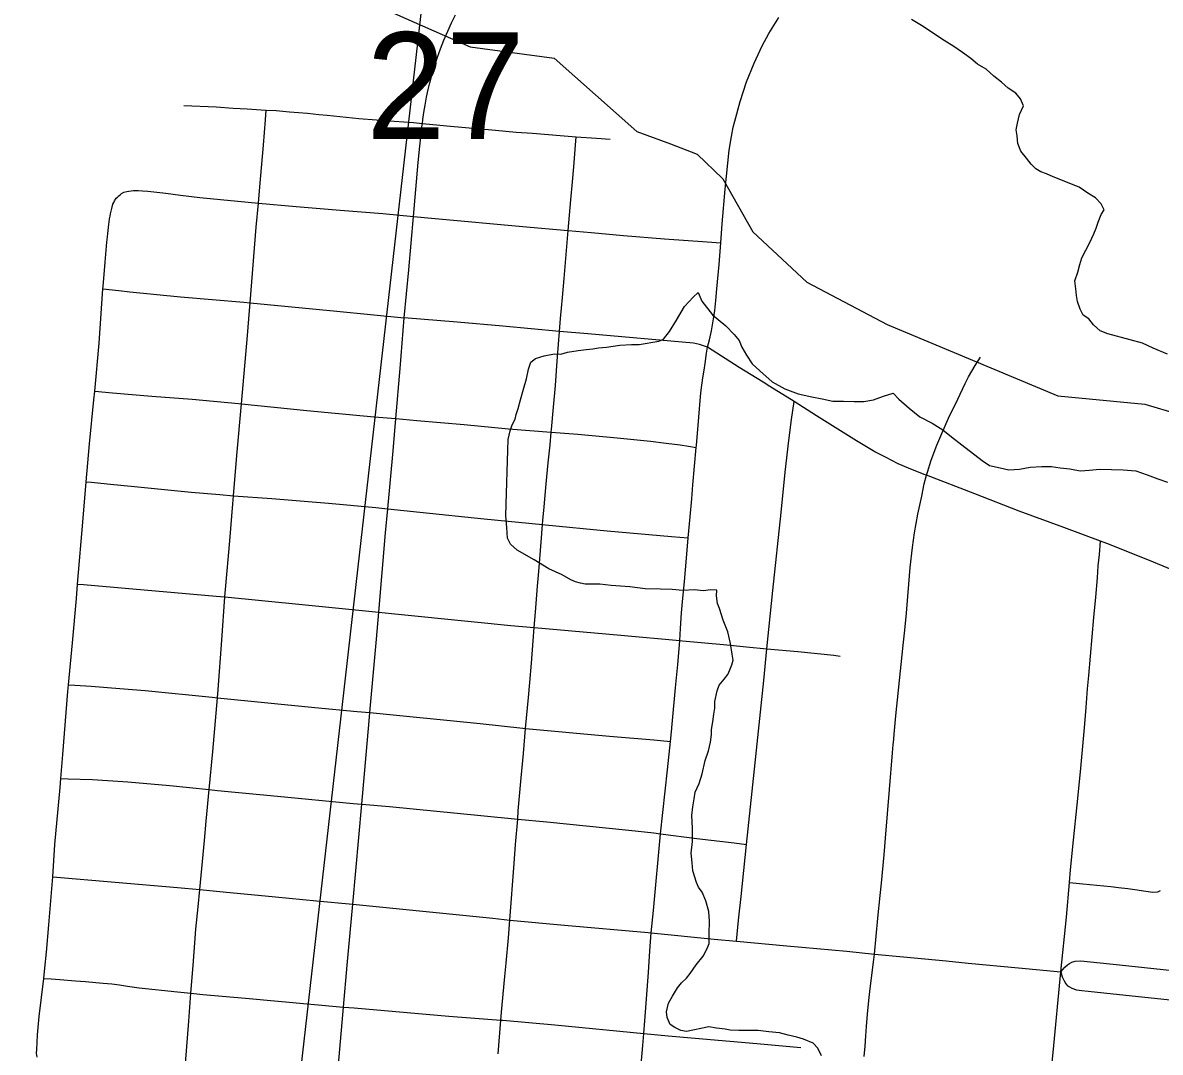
# Model space of a CAD drawing. Extents: x 0 to 1134, y 0 to 440.
# Drawn here: x 835.4731 to 835.9193, y 355.9687 to 356.3725 of the extents above; entities that cross this region are included whole.
import ezdxf

# ---------------------------------------------------------------- set-up
doc = ezdxf.new("R2010")
doc.units = 0
for name, color, linetype in [('GM_X_City_Street', 7, 'Continuous'), ('GM_X_County_Road', 7, 'Continuous'), ('GM_X_Minor_River', 7, 'Continuous'), ('GM_X_Rail_Line', 7, 'Continuous'), ('GM_X_Section_Text', 7, 'Continuous'), ('GM_X_State_Route', 7, 'Continuous')]:
    doc.layers.add(name, color=color, linetype=linetype)

msp = doc.modelspace()

# ---------------------------------------------------------------- linework, layer by layer
at = {"layer": 'GM_X_City_Street'}
for points in [[(835.71962, 356.01549), (835.72052, 356.02432), (835.72322, 356.0544), (835.72601, 356.07949), (835.72717, 356.09057), (835.72756, 356.0943), (835.72786, 356.09737), (835.72911, 356.11155), (835.73003, 356.12075), (835.73053, 356.12691), (835.73077, 356.13019), (835.73112, 356.13491), (835.73154, 356.14107), (835.73191, 356.14535), (835.73268, 356.1533), (835.73348, 356.1625), (835.73415, 356.1704), (835.73485, 356.17863), (835.73549, 356.18574), (835.73598, 356.19125), (835.73725, 356.20592), (835.73732, 356.20668), (835.73825, 356.21781), (835.73896, 356.22583), (835.73924, 356.22844), (835.73984, 356.23315), (835.74032, 356.23625), (835.74071, 356.23889), (835.74129, 356.2429), (835.74174, 356.24524), (835.74247, 356.24817), (835.74326, 356.25165), (835.74413, 356.25716), (835.74452, 356.25969), (835.74497, 356.2636), (835.7454, 356.26809), (835.74628, 356.27766), (835.7469, 356.28619), (835.74745, 356.29358), (835.74862, 356.30728), (835.75015, 356.32247), (835.75106, 356.32792), (835.75179, 356.33153), (835.75235, 356.33391), (835.7545, 356.34164), (835.75704, 356.34926), (835.75999, 356.35671), (835.76308, 356.36342), (835.7657, 356.36829), (835.76966, 356.37451)], [(835.53623, 356.34007), (835.54897, 356.33947), (835.55555, 356.33904), (835.5611, 356.3387), (835.56666, 356.33836), (835.5686, 356.33825), (835.57247, 356.33802), (835.57777, 356.33759), (835.58478, 356.33699), (835.58922, 356.33656), (835.59251, 356.3362), (835.60486, 356.33498), (835.61878, 356.33391), (835.6263, 356.33332), (835.62984, 356.33296), (835.63949, 356.33201), (835.65856, 356.33042), (835.66664, 356.32964), (835.673, 356.32914), (835.6902, 356.32775), (835.69817, 356.32717), (835.70347, 356.32682)], [(835.54259, 356.03248), (835.54437, 356.05174), (835.54508, 356.05929), (835.54624, 356.07168), (835.54765, 356.08667), (835.54944, 356.10773), (835.54972, 356.11102), (835.55116, 356.1303), (835.55241, 356.14727), (835.55262, 356.15013), (835.55432, 356.16931), (835.55551, 356.18382), (835.55576, 356.18699), (835.55706, 356.20276), (835.55882, 356.22303), (835.56129, 356.24976), (835.56201, 356.25962), (835.56226, 356.26268), (835.56467, 356.29231), (835.56553, 356.30177), (835.5661, 356.30814), (835.56751, 356.32451), (835.5683, 356.33441), (835.5686, 356.33825)], [(835.66413, 356.02047), (835.66585, 356.04273), (835.66639, 356.05022), (835.66722, 356.06014), (835.66747, 356.0633), (835.66865, 356.07629), (835.66946, 356.08586), (835.67034, 356.0957), (835.67144, 356.10778), (835.67201, 356.11374), (835.67261, 356.12123), (835.67334, 356.13007), (835.67374, 356.13525), (835.6742, 356.14125), (835.67505, 356.15145), (835.6755, 356.15722), (835.6764, 356.16877), (835.67699, 356.17565), (835.67713, 356.17725), (835.67761, 356.18264), (835.67839, 356.19169), (835.6792, 356.19981), (835.67993, 356.20694), (835.68037, 356.2119), (835.68047, 356.21298), (835.68127, 356.22173), (835.682, 356.23021), (835.68272, 356.23978), (835.68326, 356.24646), (835.68366, 356.25143), (835.68406, 356.25647), (835.68444, 356.26053), (835.6848, 356.26477), (835.68543, 356.27219), (835.68649, 356.28471), (835.68705, 356.29098), (835.68759, 356.29707), (835.68813, 356.30303), (835.68877, 356.31007), (835.68922, 356.31593), (835.68994, 356.32451), (835.6902, 356.32775)], [(835.48482, 356.0375), (835.4857, 356.05011), (835.48769, 356.0725), (835.488, 356.07602), (835.48885, 356.08545), (835.49082, 356.11013), (835.49106, 356.11279), (835.49255, 356.1293), (835.49414, 356.14662), (835.49461, 356.15233), (835.49674, 356.17819), (835.49799, 356.19247), (835.49929, 356.20727), (835.501, 356.22458), (835.5013, 356.22793), (835.50301, 356.24682), (835.50454, 356.26817), (835.5046, 356.26902), (835.50541, 356.27864), (835.50611, 356.28647), (835.5063, 356.2885), (835.50644, 356.28988), (835.50658, 356.29103), (835.50672, 356.29221), (835.50687, 356.29344), (835.50698, 356.29425), (835.50716, 356.29563), (835.50733, 356.29661), (835.50753, 356.29758), (835.50801, 356.2997), (835.50847, 356.30139), (835.50874, 356.30205), (835.50906, 356.3027), (835.50978, 356.30363), (835.51024, 356.30413), (835.51075, 356.30464)], [(835.51075, 356.30464), (835.51125, 356.30506), (835.51186, 356.30549), (835.51272, 356.306), (835.51394, 356.30636), (835.51465, 356.30646), (835.51646, 356.30664), (835.51831, 356.30669), (835.52, 356.30661), (835.52213, 356.30642), (835.52921, 356.30559), (835.53492, 356.30483), (835.54248, 356.30401), (835.56553, 356.30177), (835.58028, 356.3004), (835.59762, 356.29892), (835.61435, 356.29764), (835.62634, 356.29651), (835.63346, 356.29584), (835.67062, 356.29251), (835.68542, 356.29113), (835.68705, 356.29098), (835.69601, 356.29018), (835.7088, 356.28907), (835.72478, 356.28779), (835.74159, 356.28657), (835.7469, 356.28619)], [(835.50454, 356.26817), (835.5108, 356.26746), (835.51514, 356.26697), (835.53497, 356.26505), (835.55977, 356.26293), (835.56226, 356.26268), (835.59627, 356.25934), (835.6227, 356.25673)], [(835.80716, 356.00719), (835.80857, 356.0212), (835.80944, 356.03018), (835.80989, 356.03499), (835.811, 356.04605), (835.81154, 356.05268), (835.81307, 356.07175), (835.8143, 356.08613), (835.81456, 356.08921), (835.81476, 356.09141), (835.81494, 356.09347), (835.81562, 356.10059), (835.81661, 356.11076), (835.8184, 356.12834), (835.81909, 356.13417), (835.81972, 356.14091), (835.82119, 356.15885), (835.82206, 356.16671), (835.82294, 356.17236), (835.8242, 356.17968), (835.82571, 356.18682), (835.82668, 356.19166), (835.82761, 356.195), (835.82794, 356.19619), (835.82939, 356.20097), (835.83165, 356.20681), (835.8336, 356.21144), (835.83624, 356.21738), (835.83987, 356.22485), (835.84272, 356.231), (835.84405, 356.23364), (835.84668, 356.23804), (835.84876, 356.24135)], [(835.5013, 356.22793), (835.50825, 356.22735), (835.52369, 356.22606), (835.5395, 356.22481), (835.55769, 356.22314), (835.55882, 356.22303), (835.58451, 356.22044), (835.61098, 356.21793), (835.61942, 356.21723), (835.6277, 356.21653), (835.64628, 356.2149), (835.6636, 356.21324), (835.68037, 356.2119), (835.69085, 356.21107), (835.70631, 356.20968), (835.71936, 356.20838), (835.72549, 356.20765), (835.731, 356.20692), (835.73422, 356.2064), (835.73725, 356.20592)], [(835.75302, 356.01219), (835.75389, 356.02051), (835.75487, 356.02978), (835.75701, 356.05017), (835.76013, 356.07977), (835.76373, 356.1145), (835.76499, 356.12695), (835.76732, 356.14981), (835.77061, 356.1804), (835.77218, 356.19619), (835.77353, 356.20868), (835.77465, 356.21689), (835.77562, 356.22393)], [(835.49799, 356.19247), (835.49999, 356.19227), (835.50623, 356.19165), (835.51822, 356.19046), (835.5287, 356.18938), (835.5392, 356.18836), (835.55032, 356.1874), (835.55576, 356.18699), (835.57074, 356.18585), (835.593, 356.18401), (835.61153, 356.1823), (835.61627, 356.18181), (835.62881, 356.18052), (835.65411, 356.17792), (835.67699, 356.17565), (835.67819, 356.17553), (835.70228, 356.17323), (835.72762, 356.17098), (835.73415, 356.1704)], [(835.88034, 356.00015), (835.88246, 356.02168), (835.88364, 356.03521), (835.88408, 356.04016), (835.88522, 356.0518), (835.88666, 356.06576), (835.88802, 356.07861), (835.88957, 356.09595), (835.89023, 356.10386), (835.8908, 356.11118), (835.8913, 356.11645), (835.89324, 356.13924), (835.89401, 356.14724), (835.89467, 356.15482), (835.895, 356.15951), (835.89541, 356.16388), (835.89591, 356.16915)], [(835.49461, 356.15233), (835.49688, 356.15214), (835.54897, 356.1476), (835.55241, 356.14727), (835.58264, 356.14434), (835.61279, 356.1413), (835.61768, 356.14081), (835.65022, 356.13748), (835.66448, 356.13607), (835.67374, 356.13525), (835.68255, 356.13446), (835.70771, 356.13228), (835.73077, 356.13019), (835.73191, 356.13009), (835.74798, 356.12859), (835.75699, 356.12771), (835.76499, 356.12695), (835.77716, 356.12584), (835.79127, 356.12442), (835.79374, 356.12408)], [(835.49106, 356.11279), (835.49355, 356.11263), (835.49989, 356.11222), (835.51112, 356.11138), (835.5211, 356.11055), (835.54742, 356.10793), (835.54944, 356.10773), (835.58761, 356.10386), (835.60432, 356.10237), (835.60927, 356.10189), (835.65257, 356.09764), (835.66924, 356.0958), (835.67034, 356.0957), (835.70328, 356.09266), (835.72062, 356.09115), (835.72717, 356.09057)], [(835.488, 356.07602), (835.49084, 356.07593), (835.50041, 356.07562), (835.51434, 356.07479), (835.53077, 356.07333), (835.54624, 356.07168), (835.5495, 356.07134), (835.57299, 356.06906), (835.60266, 356.06628), (835.60603, 356.066), (835.61689, 356.06509), (835.65273, 356.06154), (835.66722, 356.06014), (835.67869, 356.05904), (835.71082, 356.05584), (835.72069, 356.05473), (835.72322, 356.0544), (835.73745, 356.05254), (835.7521, 356.05077), (835.75701, 356.05017)], [(835.47868, 355.9668), (835.47853, 355.96832), (835.4786, 355.96968), (835.47869, 355.97258), (835.47886, 355.97555), (835.47956, 355.98273), (835.48129, 355.9976), (835.48175, 356.00166), (835.48237, 356.00797), (835.48329, 356.01858), (835.48482, 356.0375)], [(835.48482, 356.0375), (835.53382, 356.03333), (835.54259, 356.03248), (835.55174, 356.03159), (835.57224, 356.02964), (835.58824, 356.02808), (835.6025, 356.02676)], [(835.88364, 356.03521), (835.88889, 356.03475), (835.89443, 356.03426), (835.89995, 356.03367), (835.90296, 356.03331), (835.90663, 356.0329), (835.9103, 356.03235), (835.91272, 356.03193), (835.91644, 356.03146), (835.91828, 356.03162), (835.91943, 356.03207)], [(835.53616, 355.9549), (835.53651, 355.95927), (835.5382, 355.98091), (835.53904, 355.99181), (835.53987, 356.00264), (835.54099, 356.01694), (835.54189, 356.02564), (835.54259, 356.03248)], [(835.65959, 355.96802), (835.66062, 355.98127), (835.66097, 355.98589), (835.66151, 355.99148), (835.66224, 355.99842), (835.66275, 356.00366), (835.66356, 356.01353), (835.66413, 356.02047)], [(835.71332, 355.93749), (835.71375, 355.94248), (835.71445, 355.95049), (835.71633, 355.97135), (835.7167, 355.97606), (835.71708, 355.98099), (835.71854, 356), (835.71912, 356.00839), (835.71962, 356.01549)], [(835.80319, 355.96695), (835.80354, 355.9711), (835.80382, 355.97514), (835.80404, 355.97876), (835.80437, 355.98206), (835.80459, 355.98503), (835.80514, 355.99009), (835.80552, 355.99366), (835.8069, 356.00504), (835.80716, 356.00719)], [(835.86645, 355.84369), (835.86699, 355.84986), (835.868, 355.86148), (835.86901, 355.87313), (835.8698, 355.88104), (835.87041, 355.88718), (835.87182, 355.90229), (835.87308, 355.91786), (835.87376, 355.92594), (835.87442, 355.93352), (835.87495, 355.94053), (835.87526, 355.94543), (835.87574, 355.95122), (835.8764, 355.95895), (835.87694, 355.96475), (835.8773, 355.96851), (835.88034, 356.00015)], [(835.48129, 355.9976), (835.48419, 355.99743), (835.48765, 355.99718), (835.49378, 355.99672), (835.49771, 355.99644), (835.50173, 355.99608), (835.50466, 355.9958), (835.50804, 355.99544), (835.51097, 355.99507), (835.51417, 355.99462), (835.51874, 355.99398), (835.53381, 355.99234), (835.53904, 355.99181), (835.5437, 355.99133), (835.56042, 355.98983), (835.59887, 355.98641), (835.60313, 355.98603), (835.64028, 355.98286), (835.66062, 355.98127), (835.66135, 355.98122), (835.68176, 355.97944), (835.7167, 355.97606), (835.7263, 355.97513), (835.76098, 355.97205), (835.77831, 355.97053)]]:
    msp.add_lwpolyline(points, dxfattribs=at)
at = {"layer": 'GM_X_County_Road'}
for points in [[(835.6025, 356.02676), (835.61036, 356.02601), (835.65752, 356.02125), (835.66413, 356.02047)], [(835.66413, 356.02047), (835.68555, 356.01847), (835.71836, 356.01562), (835.71962, 356.01549)], [(835.71962, 356.01549), (835.74433, 356.013), (835.75302, 356.01219)], [(835.75302, 356.01219), (835.77278, 356.01038), (835.79631, 356.00825), (835.80716, 356.00719)], [(835.80716, 356.00719), (835.81857, 356.00609), (835.83527, 356.00453), (835.84392, 356.00358), (835.86373, 356.00175), (835.88034, 356.00015)], [(835.88034, 356.00015), (835.88116, 356.00128), (835.88187, 356.00204), (835.88289, 356.00292), (835.88373, 356.00352), (835.88466, 356.00402), (835.88596, 356.00445), (835.88815, 356.00453), (835.90325, 356.00289), (835.93019, 356.00003), (835.94998, 355.99793), (835.95454, 355.99744)], [(835.88034, 356.00015), (835.88077, 355.99824), (835.88154, 355.99662), (835.8822, 355.99552), (835.88296, 355.99474), (835.88368, 355.99427), (835.88464, 355.99379), (835.88647, 355.99313), (835.88854, 355.99283), (835.89095, 355.9926), (835.89716, 355.99201), (835.9107, 355.99048), (835.92941, 355.98851), (835.94879, 355.98644)]]:
    msp.add_lwpolyline(points, dxfattribs=at)
at = {"layer": 'GM_X_Minor_River'}
for points in [[(835.56979, 356.3859), (835.60463, 356.38253), (835.64862, 356.36304), (835.68153, 356.35857), (835.71396, 356.32981), (835.72714, 356.32499), (835.73768, 356.32098), (835.74773, 356.31128), (835.75945, 356.29053), (835.78068, 356.27073), (835.81221, 356.25414), (835.87917, 356.2262), (835.91325, 356.22285), (835.97924, 356.20329)], [(835.92216, 356.2425), (835.9165, 356.24487), (835.91236, 356.24684), (835.90744, 356.24806), (835.89875, 356.25048), (835.89573, 356.25167), (835.89311, 356.25399), (835.89125, 356.2563), (835.889, 356.25786), (835.88789, 356.26015), (835.88681, 356.26321), (835.88646, 356.2655), (835.88612, 356.26817), (835.88579, 356.27121), (835.88699, 356.27461), (835.88779, 356.27764), (835.88859, 356.28029), (835.89016, 356.2833), (835.89173, 356.28632), (835.8933, 356.28971), (835.8941, 356.29198), (835.89489, 356.29425), (835.89608, 356.29727), (835.89725, 356.29915), (835.89614, 356.30144), (835.8939, 356.30376), (835.8909, 356.30571), (835.88752, 356.30804), (835.87733, 356.31201), (835.87469, 356.31319), (835.87243, 356.31399), (835.87055, 356.31516), (835.86868, 356.31709), (835.86682, 356.3194), (835.86458, 356.32209), (835.86349, 356.32515), (835.86316, 356.3282), (835.86282, 356.33048), (835.86324, 356.33314), (835.86405, 356.33654), (835.86563, 356.33994), (835.86453, 356.34261), (835.86267, 356.34493), (835.85966, 356.34687), (835.85704, 356.3492), (835.85404, 356.35152), (835.85105, 356.35423), (835.84766, 356.35619), (835.84504, 356.35851), (835.84166, 356.36084), (835.83828, 356.36318), (835.83452, 356.36552), (835.83039, 356.36825), (835.82626, 356.37097), (835.82175, 356.37371)], [(835.73201, 356.1498), (835.72784, 356.15024), (835.72329, 356.15032), (835.71722, 356.15042), (835.71116, 356.15127), (835.70395, 356.15177), (835.6994, 356.15222), (835.69599, 356.15228), (835.69371, 356.15232), (835.69182, 356.15273), (835.68993, 356.15314), (835.68804, 356.15393), (835.68466, 356.15588), (835.67938, 356.15825), (835.67374, 356.16176), (835.66697, 356.16567), (835.66435, 356.16799), (835.66325, 356.17029), (835.66293, 356.17448), (835.66263, 356.17904), (835.6627, 356.1836), (835.66342, 356.20487), (835.66348, 356.20905), (835.6643, 356.21246), (835.66509, 356.21473), (835.66627, 356.21699), (835.66668, 356.21888), (835.66747, 356.22115), (835.66829, 356.22456), (835.66949, 356.22872), (835.6707, 356.23288), (835.67152, 356.23667), (835.67232, 356.23931), (835.67424, 356.2408), (835.67767, 356.24189), (835.67958, 356.24224), (835.68186, 356.24258), (835.68414, 356.24254), (835.68681, 356.24326), (835.69099, 356.24395), (835.69404, 356.24428), (835.6967, 356.24462), (835.69898, 356.24496), (835.70202, 356.24529), (835.70735, 356.24597), (835.71191, 356.24627), (835.71494, 356.24623), (835.72256, 356.24762), (835.72447, 356.24835), (835.72679, 356.25136), (835.72953, 356.25587), (835.73264, 356.26114), (835.73612, 356.26489), (835.73805, 356.26675), (835.73951, 356.26331), (835.7436, 356.25793), (835.74885, 356.25366), (835.75221, 356.25018), (835.75407, 356.24787), (835.75517, 356.2452), (835.75702, 356.24213), (835.75924, 356.23867), (835.76224, 356.23596), (835.7671, 356.2317), (835.772, 356.22896), (835.77728, 356.22698), (835.78257, 356.22575), (835.78673, 356.22492), (835.7909, 356.2241), (835.79507, 356.22403), (835.79925, 356.22396), (835.80304, 356.2239), (835.80685, 356.2246), (835.81067, 356.22606), (835.81448, 356.22714), (835.81672, 356.22482), (835.82084, 356.22133), (835.82497, 356.21785), (835.82986, 356.21549), (835.834, 356.21276), (835.83737, 356.21005), (835.8415, 356.20694), (835.84937, 356.20073), (835.85237, 356.19878), (835.85654, 356.19796), (835.85994, 356.19714), (835.86412, 356.19745), (835.86831, 356.19815), (835.87287, 356.19845), (835.87666, 356.19839), (835.88007, 356.19796), (835.88386, 356.19751), (835.88575, 356.1971), (835.88803, 356.19669), (835.89145, 356.19701), (835.89563, 356.19733), (835.90018, 356.19725), (835.90474, 356.19718), (835.90967, 356.19672), (835.9142, 356.19512), (835.91834, 356.19354)], [(835.91834, 356.19354), (835.92212, 356.19234)], [(835.78643, 355.96723), (835.78496, 355.97029), (835.78309, 355.97222), (835.77932, 355.9738), (835.77668, 355.97461), (835.77327, 355.97542), (835.76987, 355.97624), (835.7657, 355.97668), (835.76153, 355.97713), (835.75774, 355.97719), (835.75394, 355.97726), (835.75053, 355.97731), (835.74863, 355.97772), (835.74522, 355.97816), (835.7422, 355.97859), (835.73344, 355.97683), (835.73117, 355.97724), (835.72891, 355.97842), (835.72703, 355.97959), (835.72593, 355.98227), (835.72559, 355.98456), (835.7264, 355.98796), (835.72796, 355.9906), (835.72991, 355.99399), (835.73146, 355.99586), (835.73339, 355.99773), (835.73494, 355.99961), (835.73727, 356.00299), (835.73998, 356.00637), (835.74155, 356.00939), (835.74234, 356.01128), (835.7424, 356.01508), (835.74247, 356.02002), (835.74216, 356.02382), (835.74108, 356.02802), (835.73962, 356.03147), (835.73813, 356.03339), (835.7374, 356.0353), (835.73596, 356.03989), (835.73563, 356.04293), (835.73531, 356.04674), (835.73576, 356.05129), (835.73584, 356.05661), (835.73554, 356.06156), (835.73598, 356.06497), (835.73641, 356.06801), (835.73683, 356.07066), (835.7384, 356.07406), (835.7396, 356.07784), (835.74082, 356.08314), (835.74202, 356.08692), (835.74283, 356.09033), (835.74326, 356.09336), (835.74329, 356.09526), (835.74372, 356.0983), (835.74415, 356.10133), (835.74457, 356.10361), (835.74461, 356.10626), (835.74543, 356.11043), (835.74623, 356.1127), (835.74816, 356.11495), (835.74971, 356.11683), (835.7505, 356.11871), (835.75129, 356.1206), (835.7517, 356.12249), (835.75136, 356.12478), (835.75066, 356.12897), (835.7496, 356.13355), (835.74777, 356.13814), (835.74633, 356.14272), (835.7456, 356.14464), (835.74527, 356.14768), (835.7453, 356.14996), (835.74303, 356.15), (835.73998, 356.14967), (835.73657, 356.1501), (835.73201, 356.1498)]]:
    msp.add_lwpolyline(points, dxfattribs=at)
at = {"layer": 'GM_X_Rail_Line'}
msp.add_lwpolyline([(835.21913, 355.71807), (835.51557, 355.83402), (835.57077, 355.86166), (835.62995, 356.38072), (835.67528, 356.82853), (835.69092, 357.07017), (835.6937, 357.14826), (835.66861, 357.22633), (835.5543, 357.36017), (835.44963, 357.44839), (835.66966, 357.64243), (835.72833, 357.70276), (835.81146, 357.76798)], dxfattribs=at)
at = {"layer": 'GM_X_State_Route'}
for points in [[(835.62984, 356.33296), (835.63002, 356.3345), (835.63046, 356.33733), (835.63091, 356.3402), (835.6315, 356.34331), (835.63214, 356.34631), (835.63282, 356.34898), (835.63356, 356.35193), (835.63458, 356.35533), (835.63565, 356.35861), (835.63697, 356.36226), (835.63824, 356.36569), (835.63977, 356.36924), (835.64125, 356.37245), (835.6428, 356.37563)], [(835.62634, 356.29651), (835.62823, 356.31767), (835.62886, 356.32408), (835.62935, 356.32895), (835.62968, 356.3317), (835.62984, 356.33296)], [(835.6227, 356.25673), (835.62454, 356.27559), (835.62634, 356.29651)], [(835.59557, 355.9488), (835.5972, 355.96693), (835.59887, 355.98641), (835.60028, 356.00276), (835.6025, 356.02676), (835.60603, 356.066), (835.60897, 356.09865), (835.60927, 356.10189), (835.6119, 356.13073), (835.61279, 356.1413), (835.61543, 356.1724), (835.61627, 356.18181), (835.61833, 356.20461), (835.61942, 356.21723), (835.62109, 356.23684), (835.6227, 356.25673)], [(835.82672, 356.19534), (835.82049, 356.19773), (835.81647, 356.19947), (835.81147, 356.20205), (835.80731, 356.20425), (835.80017, 356.20854), (835.79495, 356.21178), (835.79177, 356.21369), (835.78448, 356.21837), (835.77562, 356.22393), (835.76613, 356.22987), (835.76358, 356.23151), (835.75407, 356.23729), (835.74174, 356.24524), (835.73857, 356.24635), (835.73618, 356.2468), (835.69479, 356.25042), (835.68366, 356.25143), (835.66143, 356.25345), (835.64353, 356.25508), (835.6227, 356.25673)], [(835.92357, 356.15799), (835.91506, 356.16155), (835.89838, 356.16823), (835.89591, 356.16915), (835.8815, 356.17448), (835.864, 356.18096), (835.84659, 356.18766), (835.82761, 356.195), (835.82672, 356.19534)]]:
    msp.add_lwpolyline(points, dxfattribs=at)

# ---------------------------------------------------------------- texts
at = {"layer": 'GM_X_Section_Text'}
msp.add_text('27', height=0.041856, rotation=0, dxfattribs=at).set_placement((835.6078, 356.32689))

doc.saveas('drawing.dxf')
